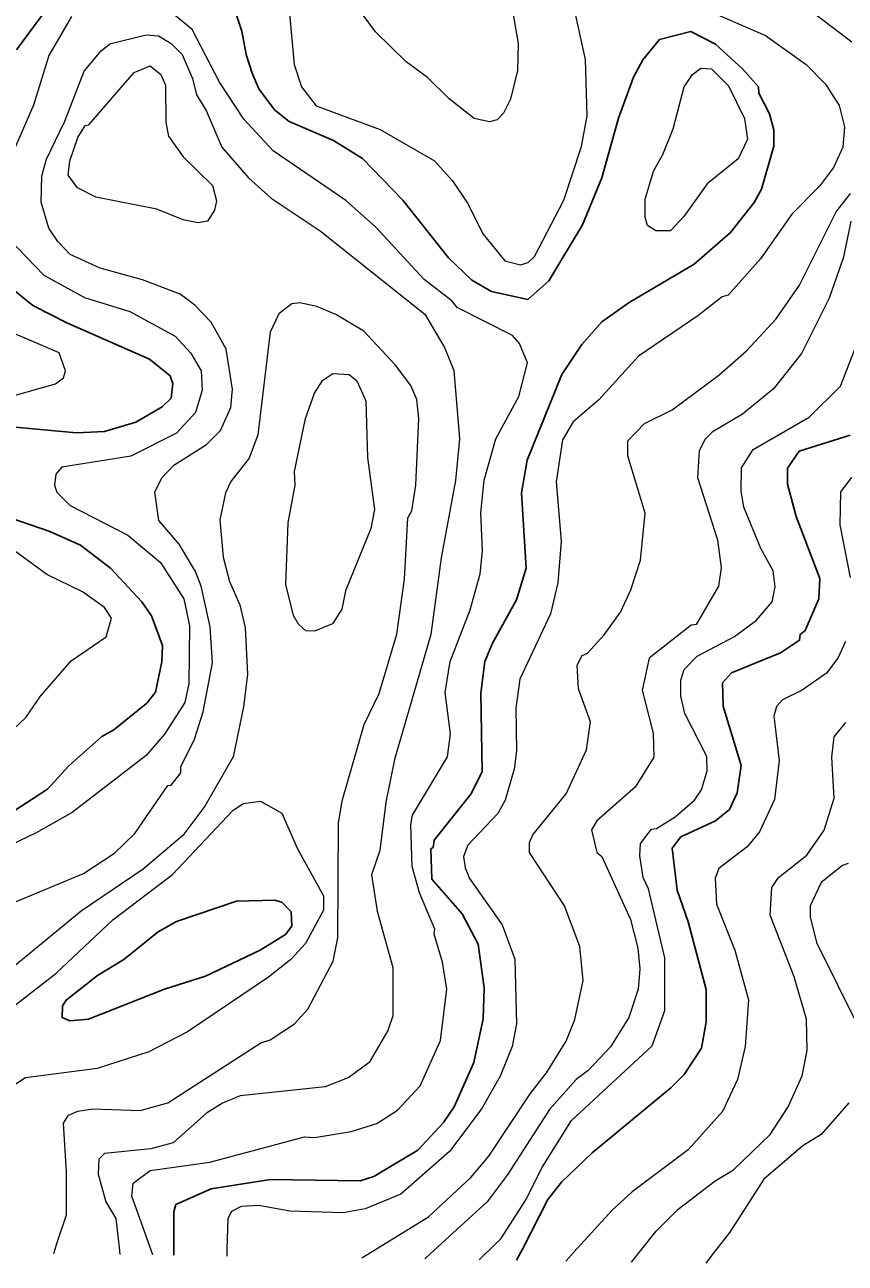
# Model space of a CAD drawing. Extents: x 673.3 to 698.5, y 6984.3 to 7012.3.
# Drawn here: x 686.39 to 687.231, y 6984.419 to 6985.691 of the extents above; entities that cross this region are included whole.
import ezdxf

# ---------------------------------------------------------------- set-up
doc = ezdxf.new("R2010")
doc.units = 0
doc.header["$LTSCALE"] = 0.032
doc.layers.add('1', color=7, linetype='Continuous', lineweight=25)
doc.layers.add('2', color=7, linetype='Continuous', lineweight=13)

msp = doc.modelspace()

# ---------------------------------------------------------------- linework, layer by layer
at = {"layer": '1'}
for points in [[(686.381, 6985.6653), (686.4239, 6985.7232)], [(686.6061, 6985.7028), (686.6122, 6985.6843), (686.6168, 6985.6605), (686.623, 6985.6412), (686.6297, 6985.6251), (686.6457, 6985.6036), (686.661, 6985.5917), (686.7063, 6985.5722), (686.7362, 6985.5536), (686.7774, 6985.5108), (686.8244, 6985.4516), (686.8481, 6985.4288), (686.8686, 6985.417), (686.9058, 6985.4089), (686.9274, 6985.428), (686.9619, 6985.4855), (686.9816, 6985.5339), (686.9986, 6985.595), (687.0142, 6985.6371), (687.0238, 6985.6549), (687.0408, 6985.6757)], [(687.0408, 6985.6757), (687.0731, 6985.6839), (687.0984, 6985.6711), (687.126, 6985.6458), (687.1423, 6985.627), (687.1426, 6985.6207), (687.1538, 6985.5995), (687.158, 6985.5829), (687.158, 6985.5663), (687.1455, 6985.5221), (687.1379, 6985.5083), (687.1138, 6985.4776), (687.0764, 6985.4452), (687.0096, 6985.4058), (686.9816, 6985.386), (686.9611, 6985.3625), (686.9405, 6985.3318), (686.9049, 6985.244), (686.8992, 6985.2102), (686.9039, 6985.1331), (686.8941, 6985.1005), (686.8694, 6985.0562), (686.8617, 6985.0371), (686.8575, 6985.0048), (686.859, 6984.9239), (686.8473, 6984.9011), (686.8095, 6984.8537), (686.8086, 6984.8463), (686.8063, 6984.8448), (686.8072, 6984.8139), (686.8382, 6984.7781), (686.8546, 6984.7471), (686.8608, 6984.7021), (686.86, 6984.6705), (686.8503, 6984.6255), (686.83, 6984.5799), (686.8191, 6984.5638), (686.793, 6984.5354), (686.7478, 6984.5085), (686.7337, 6984.504), (686.6418, 6984.5055), (686.5809, 6984.4958), (686.5447, 6984.4797), (686.5425, 6984.4724), (686.5424, 6984.4404), (686.5424, 6984.4278)], [(686.3649, 6985.279), (686.4428, 6985.2719), (686.4715, 6985.2735), (686.5034, 6985.283), (686.5307, 6985.2986), (686.5398, 6985.3077), (686.5414, 6985.3226), (686.5387, 6985.3304), (686.5177, 6985.3477), (686.4327, 6985.3849), (686.3977, 6985.4028), (686.3667, 6985.428)], [(686.8942, 6984.4225), (686.9002, 6984.4341), (686.9264, 6984.4849), (686.9404, 6984.5028), (686.9717, 6984.5327), (687.0525, 6984.5994), (687.0662, 6984.6133), (687.0839, 6984.6402), (687.0888, 6984.6673), (687.0888, 6984.7004), (687.0702, 6984.7699), (687.0588, 6984.8025), (687.0539, 6984.8456), (687.0628, 6984.8573), (687.0983, 6984.8735), (687.1126, 6984.8853), (687.1206, 6984.9025), (687.1246, 6984.9306), (687.106, 6984.9914), (687.1054, 6985.0154), (687.1147, 6985.0257), (687.1651, 6985.0461), (687.1845, 6985.059), (687.1851, 6985.065), (687.1904, 6985.0689), (687.2043, 6985.1015), (687.2053, 6985.1225), (687.181, 6985.1862), (687.172, 6985.2194), (687.172, 6985.2357), (687.1841, 6985.2531), (687.2365, 6985.2696)], [(686.3661, 6984.8757), (686.4129, 6984.9062), (686.4346, 6984.9296), (686.4685, 6984.9603), (686.4811, 6984.9671), (686.5149, 6984.9945), (686.5236, 6985.0058), (686.5301, 6985.037), (686.531, 6985.0536), (686.5197, 6985.0842), (686.5096, 6985.0986), (686.4775, 6985.1331), (686.4469, 6985.1566), (686.4152, 6985.1706), (686.3668, 6985.1874)]]:
    msp.add_lwpolyline(points, dxfattribs=at)
msp.add_lwpolyline([(686.5451, 6984.7702), (686.6067, 6984.7913), (686.6461, 6984.7922), (686.6532, 6984.7903), (686.6628, 6984.7804), (686.6636, 6984.7654), (686.657, 6984.757), (686.6311, 6984.7408), (686.5749, 6984.7142), (686.5331, 6984.7008), (686.4549, 6984.67), (686.4358, 6984.6685), (686.4279, 6984.6716), (686.4284, 6984.6838), (686.4319, 6984.6897), (686.4642, 6984.7148), (686.4913, 6984.7313), (686.5263, 6984.7598)], close=True, dxfattribs=at)
at = {"layer": '2'}
for points in [[(686.8878, 6985.7175), (686.8959, 6985.6718), (686.895, 6985.6438), (686.8878, 6985.6145), (686.8809, 6985.6001), (686.8741, 6985.5933), (686.8663, 6985.5911), (686.8507, 6985.5947), (686.825, 6985.6147), (686.8027, 6985.6368), (686.7808, 6985.6529), (686.7494, 6985.6837), (686.7087, 6985.7391)], [(686.521, 6984.4281), (686.5176, 6984.4376), (686.4993, 6984.4882), (686.5007, 6984.5018), (686.5184, 6984.5146), (686.5794, 6984.5233), (686.6767, 6984.5494), (686.6868, 6984.5487), (686.7246, 6984.5549), (686.7509, 6984.5629), (686.7721, 6984.5765), (686.7953, 6984.6017), (686.816, 6984.6483), (686.8225, 6984.7007), (686.8183, 6984.7284), (686.8096, 6984.7574), (686.8102, 6984.7626), (686.7947, 6984.7998), (686.7871, 6984.8269), (686.7858, 6984.8695), (686.7875, 6984.8793), (686.8234, 6984.9393), (686.8265, 6984.9629), (686.8209, 6985.0055), (686.8261, 6985.0371), (686.8465, 6985.0904), (686.8568, 6985.1272), (686.8591, 6985.1507), (686.8576, 6985.1898), (686.8608, 6985.2233), (686.8729, 6985.2657), (686.8966, 6985.3093), (686.9055, 6985.3438), (686.8972, 6985.3637), (686.8901, 6985.372), (686.8332, 6985.4005), (686.8277, 6985.4075), (686.7992, 6985.4295), (686.7494, 6985.4833), (686.719, 6985.5104), (686.6446, 6985.5614), (686.6142, 6985.5941), (686.5895, 6985.6321), (686.5614, 6985.6861), (686.5289, 6985.7127)], [(687.0826, 6985.709), (687.1494, 6985.6797), (687.1913, 6985.65), (687.2111, 6985.63), (687.2253, 6985.6079), (687.2305, 6985.5862), (687.2289, 6985.5653), (687.2194, 6985.5444), (687.2051, 6985.5252), (687.1767, 6985.4966), (687.1446, 6985.4505), (687.1113, 6985.4134), (687.1051, 6985.4117), (687.0802, 6985.3919), (687.0193, 6985.3505), (686.9786, 6985.3058), (686.9522, 6985.2833), (686.9413, 6985.2649), (686.9349, 6985.2216), (686.9398, 6985.1606), (686.9364, 6985.1181), (686.9291, 6985.0861), (686.8974, 6985.0192), (686.8934, 6984.9894), (686.8941, 6984.9455), (686.8917, 6984.9268), (686.8823, 6984.895), (686.8751, 6984.8813), (686.8443, 6984.8487), (686.8397, 6984.837), (686.8413, 6984.8253), (686.846, 6984.8144), (686.8795, 6984.7669), (686.8925, 6984.7316), (686.8941, 6984.6653), (686.8898, 6984.6421), (686.8775, 6984.6116), (686.8585, 6984.5783), (686.8253, 6984.5343), (686.7755, 6984.4903), (686.7389, 6984.4754), (686.7164, 6984.4713), (686.6615, 6984.473), (686.6298, 6984.4786), (686.6116, 6984.4778), (686.6017, 6984.4727), (686.5978, 6984.4655), (686.597, 6984.4339), (686.5968, 6984.4269)], [(686.8101, 6985.5513), (686.8284, 6985.5306), (686.8438, 6985.5078), (686.8598, 6985.476), (686.8821, 6985.4484), (686.8982, 6985.4445), (686.9061, 6985.4469), (686.9125, 6985.453), (686.9426, 6985.5107), (686.9608, 6985.566), (686.9666, 6985.5974), (686.9649, 6985.6552), (686.9512, 6985.7179)], [(687.2381, 6985.673), (687.1871, 6985.7118)], [(686.4376, 6985.6995), (686.4144, 6985.6592), (686.3986, 6985.6082), (686.3734, 6985.5503)], [(686.6611, 6985.7024), (686.6661, 6985.65), (686.6735, 6985.6271), (686.6886, 6985.6078), (686.7543, 6985.5832), (686.8101, 6985.5513)], [(686.3801, 6984.7904), (686.4498, 6984.8195), (686.4818, 6984.8406), (686.5026, 6984.8607), (686.5364, 6984.9098), (686.5397, 6984.9103), (686.5496, 6984.9228), (686.5497, 6984.929), (686.5637, 6984.9576), (686.5725, 6984.9855), (686.5822, 6985.0357), (686.5799, 6985.0729), (686.5705, 6985.1147), (686.5646, 6985.1296), (686.5481, 6985.1576), (686.527, 6985.182), (686.5232, 6985.2112), (686.5302, 6985.2259), (686.5426, 6985.2386), (686.5762, 6985.26), (686.5903, 6985.2742), (686.6009, 6985.298), (686.6026, 6985.3168), (686.5961, 6985.3578), (686.5808, 6985.3856), (686.5641, 6985.4031), (686.5489, 6985.4143), (686.5104, 6985.4291), (686.4668, 6985.4409), (686.4363, 6985.4552), (686.4234, 6985.4683), (686.4144, 6985.4822), (686.4064, 6985.5089), (686.4072, 6985.5357), (686.4119, 6985.553), (686.4306, 6985.5918), (686.4507, 6985.6434), (686.468, 6985.6642), (686.477, 6985.6714), (686.5142, 6985.6806), (686.5267, 6985.6794), (686.5398, 6985.6717), (686.5512, 6985.6602), (686.5617, 6985.6356), (686.5659, 6985.619), (686.5756, 6985.6028), (686.5919, 6985.5653), (686.6192, 6985.5338), (686.6423, 6985.513), (686.6926, 6985.4794), (686.7999, 6985.3937), (686.8202, 6985.3596), (686.8297, 6985.3359), (686.8356, 6985.2657), (686.8314, 6985.223), (686.8169, 6985.1435), (686.8062, 6985.0651), (686.7688, 6984.9366), (686.7599, 6984.8929), (686.754, 6984.8432), (686.7452, 6984.8182), (686.7513, 6984.781), (686.7673, 6984.7232), (686.7671, 6984.6736), (686.7621, 6984.6584), (686.7429, 6984.6257), (686.7222, 6984.6102), (686.6977, 6984.6007), (686.6106, 6984.5915), (686.5923, 6984.5838), (686.5762, 6984.5734), (686.5418, 6984.5431), (686.5188, 6984.5369), (686.4713, 6984.5321), (686.4657, 6984.5265), (686.465, 6984.511), (686.4729, 6984.4825), (686.4829, 6984.4653)], [(686.7353, 6984.4249), (686.7522, 6984.4353), (686.8038, 6984.4672), (686.8473, 6984.5075), (686.8658, 6984.5294), (686.9082, 6984.5934), (686.925, 6984.6148), (686.9451, 6984.6474), (686.9541, 6984.6697), (686.9625, 6984.7097), (686.9592, 6984.7447), (686.9432, 6984.7863), (686.9074, 6984.841), (686.9073, 6984.8513), (686.9108, 6984.8592), (686.9451, 6984.9015), (686.9659, 6984.9464), (686.9699, 6984.9754), (686.9578, 6985.009), (686.9565, 6985.0335), (686.9614, 6985.0435), (686.9668, 6985.0457), (686.9841, 6985.0645), (687.0008, 6985.0879), (687.0115, 6985.1109), (687.0212, 6985.1413), (687.0261, 6985.1896), (687.0083, 6985.2484), (687.0083, 6985.2637), (687.0254, 6985.2816), (687.0537, 6985.2956), (687.1018, 6985.3312), (687.1299, 6985.356), (687.1604, 6985.3889), (687.1843, 6985.4236), (687.2219, 6985.4988), (687.2368, 6985.5176)], [(687.2371, 6985.4891), (687.2296, 6985.4524), (687.2149, 6985.4101), (687.1865, 6985.3534), (687.1578, 6985.3173), (687.1261, 6985.2912), (687.0948, 6985.2728), (687.0876, 6985.2655), (687.0815, 6985.2535), (687.0799, 6985.226), (687.1003, 6985.1621)], [(686.374, 6985.4705), (686.4091, 6985.4338), (686.4509, 6985.4108), (686.4974, 6985.3965), (686.5438, 6985.3711), (686.56, 6985.3536), (686.5707, 6985.3356), (686.5716, 6985.3158), (686.5646, 6985.2928), (686.5453, 6985.2715), (686.4983, 6985.248), (686.4276, 6985.2368), (686.4213, 6985.2297), (686.4202, 6985.2183), (686.4225, 6985.2109), (686.4361, 6985.1972), (686.4954, 6985.167), (686.5287, 6985.1388), (686.5529, 6985.1014), (686.5586, 6985.0737), (686.5578, 6985.0146), (686.5539, 6984.9952), (686.5328, 6984.9627), (686.5141, 6984.9408), (686.4381, 6984.8823), (686.4013, 6984.8612), (686.2858, 6984.806)], [(686.4193, 6984.4296), (686.423, 6984.4407), (686.4324, 6984.4692), (686.4324, 6984.5134), (686.4292, 6984.5633), (686.4344, 6984.5714), (686.4441, 6984.5756), (686.4595, 6984.5779), (686.5081, 6984.5764), (686.5365, 6984.5843), (686.6319, 6984.6459), (686.6412, 6984.649), (686.6663, 6984.6653), (686.68, 6984.6802), (686.7061, 6984.7297), (686.7109, 6984.7537), (686.7114, 6984.8712), (686.7151, 6984.8943), (686.7379, 6984.9724), (686.7531, 6985.0045), (686.7712, 6985.0653), (686.7793, 6985.1218), (686.7827, 6985.1847), (686.7867, 6985.1919), (686.7908, 6985.2184), (686.794, 6985.2868), (686.7917, 6985.3061), (686.7858, 6985.3207), (686.77, 6985.3414), (686.7376, 6985.3763), (686.7088, 6985.3934), (686.6892, 6985.4015), (686.6718, 6985.4053), (686.6635, 6985.4044), (686.6501, 6985.3941), (686.6413, 6985.3754), (686.6286, 6985.27), (686.6197, 6985.2459), (686.6009, 6985.2219), (686.5954, 6985.2102), (686.5896, 6985.1828), (686.5933, 6985.1442), (686.5997, 6985.1194), (686.6101, 6985.0954), (686.6156, 6985.0718), (686.618, 6985.0241), (686.6141, 6984.9906), (686.6033, 6984.9395), (686.5745, 6984.8887), (686.5519, 6984.8587), (686.5111, 6984.8241), (686.4474, 6984.7809), (686.3776, 6984.7236)], [(686.3398, 6985.2995), (686.421, 6985.3224), (686.4293, 6985.3285), (686.4315, 6985.3355), (686.425, 6985.3541), (686.3463, 6985.3875)], [(686.8557, 6984.4231), (686.8713, 6984.438), (686.878, 6984.4444), (686.9035, 6984.484), (686.9207, 6984.5184), (686.9505, 6984.5659), (687.0334, 6984.6426), (687.0464, 6984.6791), (687.0464, 6984.733), (687.0295, 6984.8038), (687.0241, 6984.8155), (687.0205, 6984.8377), (687.0213, 6984.8505), (687.0326, 6984.8652), (687.0378, 6984.8657), (687.057, 6984.8776), (687.0767, 6984.8948), (687.0839, 6984.9055), (687.0896, 6984.9249), (687.0895, 6984.9397), (687.0667, 6984.984), (687.0627, 6985.0015), (687.0628, 6985.018), (687.066, 6985.0289), (687.0795, 6985.0426), (687.1176, 6985.063), (687.1403, 6985.0798), (687.1563, 6985.0984), (687.1596, 6985.1138), (687.1575, 6985.1303), (687.1449, 6985.1532), (687.1274, 6985.1955), (687.1247, 6985.2123), (687.1248, 6985.236), (687.137, 6985.2549), (687.1945, 6985.288), (687.2264, 6985.32), (687.2426, 6985.3612)], [(687.2379, 6985.2261), (687.2265, 6985.2113), (687.2257, 6985.1775), (687.2363, 6985.1234)], [(687.1003, 6985.1621), (687.1042, 6985.1334), (687.1012, 6985.1144), (687.0785, 6985.0751), (687.0733, 6985.0745), (687.0302, 6985.0405), (687.0229, 6985.0078), (687.0343, 6984.9638), (687.035, 6984.939), (687.0159, 6984.9083), (686.9765, 6984.8736), (686.9709, 6984.8644), (686.9765, 6984.8413), (686.9815, 6984.8372), (687.0112, 6984.7724), (687.0186, 6984.7431), (687.0205, 6984.7218), (687.0188, 6984.7007), (687.0094, 6984.6718), (686.9906, 6984.6418), (686.9676, 6984.6172), (686.9554, 6984.6082), (686.928, 6984.5773), (686.8846, 6984.5099), (686.8639, 6984.4826), (686.8055, 6984.429), (686.7999, 6984.4239)], [(686.3662, 6984.9565), (686.3906, 6984.9798), (686.4057, 6985.0016), (686.4371, 6985.0379), (686.473, 6985.0627), (686.4785, 6985.0816), (686.4713, 6985.0928), (686.4487, 6985.1089), (686.4124, 6985.1265), (686.3703, 6985.1572)], [(687.2317, 6985.0577), (687.2239, 6985.0405), (687.212, 6985.0253), (687.1872, 6985.0077), (687.1669, 6984.998), (687.161, 6984.9911), (687.1581, 6984.981), (687.1637, 6984.9357), (687.1588, 6984.8956), (687.1435, 6984.8622), (687.1306, 6984.8471), (687.1017, 6984.8246), (687.0978, 6984.8148), (687.0994, 6984.7882), (687.1181, 6984.7408), (687.132, 6984.6898), (687.1288, 6984.6421), (687.121, 6984.608), (687.1053, 6984.5753), (687.0703, 6984.5358), (687.0127, 6984.4929), (686.9923, 6984.4741), (686.9529, 6984.4307), (686.9447, 6984.4217)], [(687.0122, 6984.4207), (687.0214, 6984.4323), (687.0373, 6984.4523), (687.0599, 6984.4749), (687.0978, 6984.504), (687.1167, 6984.5154), (687.1544, 6984.5515), (687.1728, 6984.5799), (687.1872, 6984.612), (687.1922, 6984.638), (687.1915, 6984.6702), (687.1791, 6984.7135), (687.1543, 6984.7769), (687.1562, 6984.8051), (687.1629, 6984.8155), (687.192, 6984.8384), (687.2097, 6984.8639), (687.2199, 6984.897), (687.2175, 6984.9389), (687.2201, 6984.9599), (687.2321, 6984.9745)], [(686.3475, 6984.6598), (686.4215, 6984.7168), (686.4798, 6984.772), (686.5411, 6984.8186), (686.6029, 6984.8843), (686.6135, 6984.8915), (686.6313, 6984.8938), (686.6532, 6984.8814), (686.6694, 6984.845), (686.6961, 6984.7965), (686.6962, 6984.7819), (686.6777, 6984.7477), (686.6626, 6984.7314), (686.6396, 6984.7133), (686.5565, 6984.6571), (686.5169, 6984.6365), (686.464, 6984.6193), (686.3902, 6984.6097), (686.3788, 6984.6024)], [(687.2345, 6984.8297), (687.2284, 6984.8279), (687.2066, 6984.8104), (687.1955, 6984.7865), (687.1955, 6984.7752), (687.2019, 6984.7488), (687.245, 6984.662)], [(687.235, 6984.5842), (687.2066, 6984.5518), (687.1877, 6984.5401), (687.1478, 6984.5058), (687.1131, 6984.4515), (687.097, 6984.4307), (687.0883, 6984.4195)], [(686.4829, 6984.4653), (686.4863, 6984.4355), (686.4871, 6984.4286)]]:
    msp.add_lwpolyline(points, dxfattribs=at)
for points in [[(686.4624, 6985.5138), (686.4437, 6985.5236), (686.4341, 6985.5366), (686.4358, 6985.5513), (686.444, 6985.5751), (686.4517, 6985.5874), (686.4553, 6985.5881), (686.5019, 6985.6417), (686.5183, 6985.6488), (686.5292, 6985.6397), (686.5341, 6985.6288), (686.5343, 6985.5905), (686.537, 6985.5765), (686.5521, 6985.5552), (686.5823, 6985.5257), (686.5863, 6985.5102), (686.5842, 6985.5007), (686.5772, 6985.4893), (686.5674, 6985.4877), (686.5521, 6985.4906), (686.525, 6985.5015)], [(687.0346, 6985.5407), (687.0444, 6985.5576), (687.055, 6985.5839), (687.0662, 6985.6272), (687.0748, 6985.6397), (687.0831, 6985.6462), (687.0943, 6985.6456), (687.1117, 6985.6283), (687.1281, 6985.5945), (687.1311, 6985.5735), (687.1216, 6985.5532), (687.0898, 6985.5276), (687.0658, 6985.4942), (687.0521, 6985.4793), (687.037, 6985.4794), (687.0286, 6985.4848), (687.0262, 6985.4934), (687.0262, 6985.5119)], [(686.6669, 6985.2181), (686.6662, 6985.2322), (686.6776, 6985.2868), (686.6867, 6985.3128), (686.6953, 6985.3261), (686.7056, 6985.3329), (686.7223, 6985.332), (686.7304, 6985.3254), (686.7394, 6985.3049), (686.7411, 6985.2468), (686.7483, 6985.1934), (686.7445, 6985.1739), (686.7186, 6985.1099), (686.7149, 6985.0908), (686.7054, 6985.0758), (686.6868, 6985.0683), (686.6778, 6985.0687), (686.6704, 6985.0754), (686.6653, 6985.0845), (686.6573, 6985.1162), (686.6597, 6985.1796)]]:
    msp.add_lwpolyline(points, close=True, dxfattribs=at)

doc.saveas('drawing.dxf')
